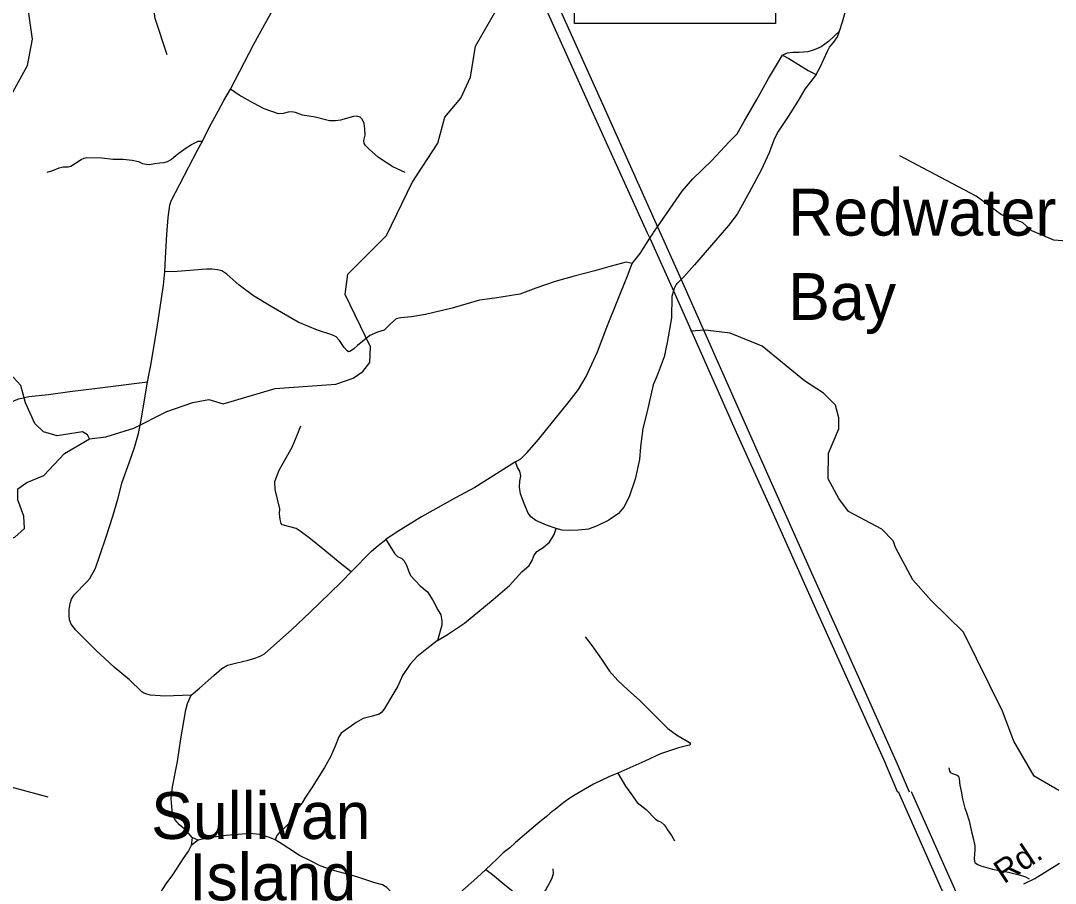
# Model space of a CAD drawing. Extents: x 2104537 to 2336408, y 34176 to 229611.
# Drawn here: x 2245517 to 2258767, y 136477 to 147522 of the extents above; entities that cross this region are included whole.
import ezdxf

# ---------------------------------------------------------------- set-up
doc = ezdxf.new("R2010")
doc.units = 0
for name, color, linetype in [('Exist Hydrographic Bay Label', 7, 'Continuous'), ('Exist Hydrographic Creek Single Shore', 7, 'Continuous'), ('Exist Hydrographic Island Label', 7, 'Continuous'), ('Exist Hydrographic Misc Water Feature', 7, 'Continuous'), ('Exist Road Non-System Type 51', 7, 'Continuous'), ('Exist Road Secondary Structure Standard Bridge Number Label', 7, 'Continuous'), ('Exist Road Secondary Type 51 Attributed', 7, 'Continuous'), ('Exist Road Secondary Type 51 Label', 7, 'Continuous'), ('Exist Utilities Electrical Transmission Line', 7, 'Continuous')]:
    doc.layers.add(name, color=color, linetype=linetype)

msp = doc.modelspace()

# ---------------------------------------------------------------- linework, layer by layer
at = {"layer": 'Exist Hydrographic Creek Single Shore'}
msp.add_lwpolyline([(2246399, 142169), (2246607, 142194), (2246964, 142305), (2247388, 142517), (2247720, 142635), (2247928, 142671), (2248111, 142614), (2248776, 142812), (2249551, 142869), (2249775, 142946), (2249899, 143029), (2249990, 143146), (2249997, 143346), (2249674, 144018), (2249706, 144276), (2250201, 144772), (2250529, 145451), (2250858, 145953), (2250947, 146286), (2251154, 146531), (2251276, 146798), (2251340, 147197), (2251619, 147677)], dxfattribs=at)
at = {"layer": 'Exist Hydrographic Misc Water Feature'}
for points in [[(2247392, 147083), (2247238, 147549), (2247211, 147772), (2247275, 148073), (2247391, 148225), (2247556, 148359), (2247988, 148577), (2248129, 148696), (2248285, 148880), (2248451, 149008), (2248709, 149058), (2249474, 149122), (2249757, 149209), (2250022, 149387), (2250262, 149596), (2250528, 149683), (2250877, 149751)], [(2245347, 146483), (2245602, 146950), (2245666, 147284), (2245613, 147675), (2245351, 148149)], [(2260808, 144560), (2260767, 144502), (2260309, 144481), (2259524, 144650), (2258749, 144711), (2258465, 144831), (2258347, 144939), (2258080, 145036), (2257753, 145275), (2256774, 145793)], [(2246399, 142169), (2246374, 142218), (2246307, 142259), (2245982, 142206), (2245807, 142256), (2245698, 142363), (2245579, 142627), (2245519, 142852), (2245283, 143109), (2245208, 143232), (2245087, 143680), (2244970, 143764), (2244670, 143813), (2244278, 143791), (2243871, 143687), (2243288, 143617), (2242648, 143452), (2242275, 143302), (2241852, 142955), (2241371, 142693), (2241123, 142540), (2240743, 142163)], [(2258812, 137666), (2258497, 137851), (2258235, 138298), (2258090, 138682), (2257590, 139692), (2257179, 140097), (2256943, 140364), (2256724, 140768), (2256689, 140861), (2256547, 141011), (2256120, 141239), (2255994, 141406), (2255858, 141654), (2255864, 141985), (2255995, 142298), (2255993, 142439), (2255951, 142597), (2255799, 142754), (2255557, 142910), (2255011, 143353), (2254602, 143519), (2254285, 143558), (2254094, 143548)], [(2245870, 137580), (2245286, 137736), (2244885, 137881), (2244182, 138226), (2244040, 138334), (2243888, 138524), (2243753, 138772), (2243733, 139137), (2243855, 139531), (2244076, 139957), (2244315, 140277), (2244505, 140460), (2244737, 140630), (2245443, 140911), (2245567, 141020), (2245557, 141178), (2245481, 141386), (2245480, 141527), (2245596, 141610), (2245812, 141698), (2246076, 141981), (2246399, 142169)]]:
    msp.add_lwpolyline(points, dxfattribs=at)
at = {"layer": 'Exist Road Non-System Type 51'}
for p, q in [((2253623, 144811), (2253674, 144884)), ((2247715, 137062), (2247701, 136962)), ((2247789, 137030), (2247701, 136962)), ((2247789, 137030), (2247715, 137062))]:
    msp.add_line(p, q, dxfattribs=at)
for points in [[(2248206, 146643), (2248503, 147220), (2248664, 147515), (2249015, 148142), (2249265, 148614), (2249304, 148698), (2249407, 149007), (2249859, 150323), (2249947, 150590), (2249968, 150648), (2250018, 150726), (2250154, 150891), (2250284, 151069), (2250494, 151344)], [(2256003, 147388), (2256042, 147506), (2256099, 147705), (2256135, 147891), (2256168, 148004), (2256163, 148092), (2256109, 148227), (2256011, 148384), (2255968, 148473), (2255933, 148575), (2255878, 148654), (2255759, 148751), (2255728, 148796), (2255714, 148846), (2255665, 148894), (2255528, 149012), (2255436, 149165), (2255397, 149266)], [(2256003, 147388), (2255863, 147256), (2255769, 147189), (2255680, 147148), (2255598, 147125), (2255488, 147114), (2255406, 147113), (2255334, 147104), (2255273, 147079)], [(2255704, 146832), (2255755, 146927), (2255848, 147132), (2255875, 147184), (2255925, 147243), (2255976, 147315), (2256003, 147388)], [(2253674, 144884), (2253987, 145340), (2254125, 145498), (2254367, 145733), (2254590, 145971), (2254691, 146073), (2254785, 146241), (2254945, 146513), (2255092, 146781), (2255273, 147079)], [(2255273, 147079), (2255355, 147036), (2255601, 146883), (2255704, 146832)], [(2255704, 146832), (2255558, 146647), (2255470, 146492), (2255348, 146294), (2255220, 146101), (2255165, 146004), (2255104, 145829), (2255000, 145606), (2254847, 145320), (2254693, 145043), (2254580, 144901), (2254148, 144396), (2254008, 144241), (2253975, 144208)], [(2247846, 145978), (2247937, 146163), (2248047, 146362), (2248120, 146500), (2248206, 146643)], [(2250442, 145577), (2250284, 145651), (2250098, 145772), (2249981, 145877), (2249934, 145923), (2249916, 145948), (2249912, 145988), (2249927, 146057), (2249926, 146135), (2249915, 146204), (2249890, 146262), (2249865, 146288), (2249824, 146300), (2249778, 146295), (2249613, 146249), (2249547, 146240), (2249471, 146241), (2249288, 146285), (2249124, 146311), (2249037, 146348), (2248987, 146356), (2248941, 146351), (2248880, 146332), (2248820, 146328), (2248637, 146395), (2248498, 146464), (2248317, 146566), (2248206, 146643)], [(2245856, 145584), (2245930, 145605), (2246011, 145636), (2246062, 145650), (2246123, 145651), (2246161, 145661), (2246290, 145744), (2246328, 145762), (2246366, 145771), (2246556, 145766), (2246696, 145748), (2246828, 145747), (2246945, 145736), (2247027, 145719), (2247077, 145694), (2247127, 145684), (2247167, 145682), (2247233, 145695), (2247297, 145703), (2247353, 145706), (2247399, 145718), (2247445, 145746), (2247506, 145801), (2247623, 145884), (2247703, 145935), (2247788, 145981), (2247846, 145978)], [(2247363, 144306), (2247370, 144486), (2247389, 144786), (2247407, 145002), (2247426, 145160), (2247443, 145217), (2247783, 145863), (2247846, 145978)], [(2253348, 144411), (2253449, 144540), (2253574, 144736)], [(2253574, 144736), (2253612, 144794), (2253623, 144811)], [(2247142, 142898), (2247184, 143113), (2247264, 143593), (2247347, 144136), (2247363, 144306)], [(2253348, 144411), (2253272, 144428), (2253081, 144380), (2252871, 144319), (2252604, 144252), (2252361, 144181), (2252114, 144096), (2251909, 144020), (2251591, 143968), (2251394, 143942), (2251043, 143842), (2250702, 143760), (2250524, 143728), (2250387, 143716), (2250327, 143703), (2250251, 143639), (2250170, 143560), (2250085, 143535), (2249987, 143491), (2249829, 143364), (2249783, 143321), (2249742, 143289), (2249716, 143284), (2249696, 143296), (2249661, 143336), (2249598, 143429), (2249559, 143473), (2249502, 143499), (2249320, 143560), (2249071, 143663), (2248723, 143863), (2248499, 144000), (2248316, 144134), (2248158, 144276), (2248091, 144317), (2248037, 144331), (2247967, 144340), (2247897, 144341), (2247522, 144309), (2247363, 144306)], [(2251852, 141872), (2251924, 141914), (2252005, 141995), (2252149, 142161), (2252541, 142646), (2252661, 142799), (2252757, 142964), (2252904, 143280), (2253024, 143599), (2253288, 144254), (2253348, 144411)], [(2253975, 144208), (2253919, 144154), (2253918, 144152)], [(2253876, 144064), (2253855, 143991), (2253852, 143717), (2253798, 143400), (2253758, 143216), (2253669, 142979), (2253619, 142858), (2253535, 142499), (2253483, 142299), (2253454, 142064), (2253442, 141904), (2253387, 141652), (2253309, 141427), (2253243, 141292), (2253174, 141211), (2253051, 141126), (2252898, 141054), (2252788, 141011), (2252661, 140999), (2252551, 140994), (2252451, 140997), (2252374, 141018)], [(2253918, 144152), (2253884, 144093), (2253876, 144064)], [(2243705, 141492), (2243724, 141550), (2243896, 141798), (2243955, 141894), (2244025, 141959), (2244208, 142080), (2244307, 142143), (2244506, 142231), (2244803, 142352), (2245110, 142486), (2245289, 142574), (2245416, 142649), (2245494, 142680), (2245620, 142709), (2245874, 142735), (2246145, 142774), (2246497, 142815), (2247142, 142898)], [(2247700, 138886), (2247362, 138875), (2247178, 138887), (2247132, 138897), (2247094, 138911), (2247068, 138929), (2246910, 139081), (2246715, 139243), (2246479, 139461), (2246223, 139719), (2246164, 139796), (2246144, 139852), (2246137, 139908), (2246138, 139985), (2246150, 140060), (2246169, 140116), (2246203, 140169), (2246365, 140338), (2246403, 140380), (2246474, 140511), (2246532, 140673), (2246612, 140914), (2246698, 141179), (2246760, 141395), (2246816, 141614), (2246908, 141859), (2246976, 142055), (2247024, 142235), (2247061, 142406), (2247142, 142898)], [(2249749, 140467), (2249608, 140575), (2249414, 140737), (2249210, 140901), (2249097, 140987), (2249046, 141019), (2248884, 141061), (2248866, 141068), (2248852, 141084), (2248841, 141134), (2248830, 141206), (2248835, 141272), (2248774, 141520), (2248773, 141623), (2248828, 141766), (2248902, 141905), (2248994, 142060), (2249058, 142213), (2249103, 142335)], [(2251852, 141872), (2251334, 141545), (2251084, 141411), (2250648, 141169), (2250325, 140968), (2250192, 140880)], [(2252374, 141018), (2252252, 141064), (2252115, 141121), (2252049, 141168), (2252010, 141225), (2251963, 141339), (2251917, 141464), (2251907, 141548), (2251911, 141626), (2251924, 141694), (2251910, 141754), (2251881, 141802), (2251852, 141872)], [(2250855, 139584), (2250984, 139664), (2251199, 139810), (2251569, 140110), (2251777, 140291), (2251933, 140467), (2252028, 140548), (2252069, 140610), (2252090, 140671), (2252128, 140725), (2252209, 140778), (2252290, 140845), (2252351, 140943), (2252374, 141018)], [(2249749, 140467), (2250008, 140728), (2250093, 140801), (2250192, 140880)], [(2250192, 140880), (2250308, 140696), (2250344, 140662), (2250399, 140637), (2250425, 140611), (2250456, 140551), (2250483, 140478), (2250509, 140420), (2250633, 140287), (2250726, 140207), (2250799, 140095), (2250859, 139980), (2250897, 139916), (2250912, 139837), (2250911, 139781), (2250855, 139584)], [(2247700, 138886), (2247808, 138974), (2247991, 139138), (2248095, 139228), (2248167, 139271), (2248283, 139302), (2248432, 139336), (2248528, 139363), (2248594, 139389), (2248639, 139414), (2248990, 139728), (2249223, 139947), (2249474, 140194), (2249628, 140340), (2249749, 140467)], [(2250855, 139584), (2250718, 139480), (2250590, 139375), (2250503, 139284), (2250408, 139137), (2250346, 139002), (2250285, 138896), (2250176, 138716), (2250144, 138670), (2250110, 138641), (2250005, 138612), (2249901, 138587), (2249814, 138536), (2249623, 138400), (2249590, 138353), (2249545, 138235), (2249485, 138096), (2249406, 137961), (2249249, 137707), (2249165, 137582), (2249121, 137509), (2249068, 137438), (2249018, 137356), (2248975, 137273), (2248959, 137251), (2248936, 137225), (2248829, 137124), (2248796, 137090), (2248775, 137032)], [(2252745, 139634), (2252830, 139521), (2252954, 139345), (2253058, 139192), (2253163, 139075), (2253288, 138959), (2253448, 138819), (2253805, 138461), (2253917, 138380), (2254081, 138280), (2254090, 138269), (2254091, 138259), (2254085, 138248), (2254063, 138240), (2253941, 138210), (2253710, 138136), (2253511, 138041), (2253163, 137889)], [(2247715, 137062), (2247643, 137143), (2247550, 137228), (2247491, 137294), (2247465, 137358), (2247456, 137409), (2247449, 137508), (2247444, 137567), (2247453, 137639), (2247463, 137714), (2247524, 138035), (2247569, 138325), (2247632, 138700), (2247653, 138780), (2247700, 138886)], [(2257404, 137957), (2257413, 137915), (2257420, 137901), (2257429, 137891), (2257511, 137863), (2257528, 137851), (2257538, 137817), (2257545, 137735), (2257560, 137657), (2257578, 137559), (2257610, 137441), (2257626, 137398), (2257663, 137278), (2257695, 137136), (2257721, 137038), (2257738, 136955), (2257737, 136905), (2257728, 136795), (2257732, 136757), (2257742, 136740), (2257773, 136718), (2257812, 136699), (2257961, 136659), (2258169, 136619), (2258322, 136582), (2258386, 136559), (2258434, 136536)], [(2253163, 137889), (2253048, 137842), (2252855, 137748), (2252620, 137610), (2252538, 137560), (2252492, 137523), (2252436, 137484), (2252363, 137422), (2252325, 137395), (2252293, 137369), (2252252, 137331), (2252141, 137244), (2251853, 136999), (2251780, 136932), (2251698, 136866), (2251615, 136785), (2251473, 136655)], [(2253163, 137889), (2253261, 137723), (2253332, 137626), (2253414, 137512), (2253527, 137423), (2253648, 137298), (2253680, 137276), (2253720, 137261), (2253759, 137225), (2253785, 137193), (2253799, 137163), (2253850, 137090), (2253889, 137019)], [(2248775, 137032), (2248703, 137065), (2248577, 137104), (2248457, 137117), (2248147, 137088), (2247934, 137060), (2247858, 137047), (2247789, 137030)], [(2250626, 135897), (2250549, 135987), (2250492, 136064), (2250264, 136360), (2250205, 136425), (2250151, 136457), (2250040, 136488), (2249824, 136560), (2249669, 136604), (2249523, 136641), (2249351, 136699), (2249230, 136764), (2249089, 136833), (2248951, 136921), (2248864, 136980), (2248775, 137032)], [(2247701, 136962), (2247665, 136891), (2247594, 136792), (2247460, 136587), (2247377, 136470), (2247247, 136269), (2246959, 135864), (2246758, 135595), (2246619, 135427), (2246526, 135330), (2246481, 135288), (2246256, 135118), (2246202, 135084)], [(2250626, 135897), (2250832, 136075), (2250957, 136193), (2251357, 136548), (2251473, 136655)], [(2251473, 136655), (2251561, 136588), (2251718, 136456), (2251797, 136394), (2252001, 136212), (2252029, 136199), (2252053, 136193), (2252073, 136195), (2252101, 136205), (2252182, 136306), (2252237, 136387), (2252268, 136439), (2252310, 136518), (2252323, 136549), (2252341, 136603), (2252335, 136664)]]:
    msp.add_lwpolyline(points, dxfattribs=at)
at = {"layer": 'Exist Road Secondary Structure Standard Bridge Number Label'}
msp.add_lwpolyline([(2252608, 149015), (2255185, 149015), (2255185, 147486), (2252608, 147486)], close=True, dxfattribs=at)
at = {"layer": 'Exist Road Secondary Type 51 Attributed'}
msp.add_lwpolyline([(2258366, 136469), (2258504, 136538), (2258820, 136736)], dxfattribs=at)
at = {"layer": 'Exist Utilities Electrical Transmission Line'}
for p, q in [((2253574, 144736), (2253876, 144064)), ((2256920, 137651), (2257751, 135790))]:
    msp.add_line(p, q, dxfattribs=at)
for points in [[(2250597, 151332), (2250928, 150598), (2251524, 149277), (2252286, 147578), (2252848, 146331), (2253542, 144807), (2253574, 144736)], [(2250887, 151069), (2251049, 150711), (2251677, 149339), (2252392, 147735), (2252979, 146429), (2253674, 144884)], [(2253674, 144884), (2253717, 144789), (2253975, 144208)], [(2253975, 144208), (2254460, 143118), (2255064, 141756), (2255644, 140451), (2256227, 139162), (2256740, 138006), (2256897, 137647)], [(2253876, 144064), (2254015, 143755), (2254699, 142217), (2255136, 141247), (2255715, 139958), (2256225, 138822), (2256566, 138066), (2256747, 137646)], [(2257649, 135643), (2256760, 137650), (2256762, 137644)]]:
    msp.add_lwpolyline(points, dxfattribs=at)

# ---------------------------------------------------------------- texts
at = {"layer": 'Exist Hydrographic Bay Label'}
for s, p in [('Redwater', (2255346, 144770)), ('Bay', (2255346, 143690))]:
    msp.add_text(s, height=600, dxfattribs=at).set_placement(p)
at = {"layer": 'Exist Hydrographic Island Label'}
for s, p in [('Sullivan', (2247187, 137045)), (' Island', (2247451, 136260))]:
    msp.add_text(s, height=600, dxfattribs=at).set_placement(p)
at = {"layer": 'Exist Road Secondary Type 51 Label'}
msp.add_text('Rd.', height=300, rotation=33.7269, dxfattribs=at).set_placement((2258110, 136462))

doc.saveas('drawing.dxf')
